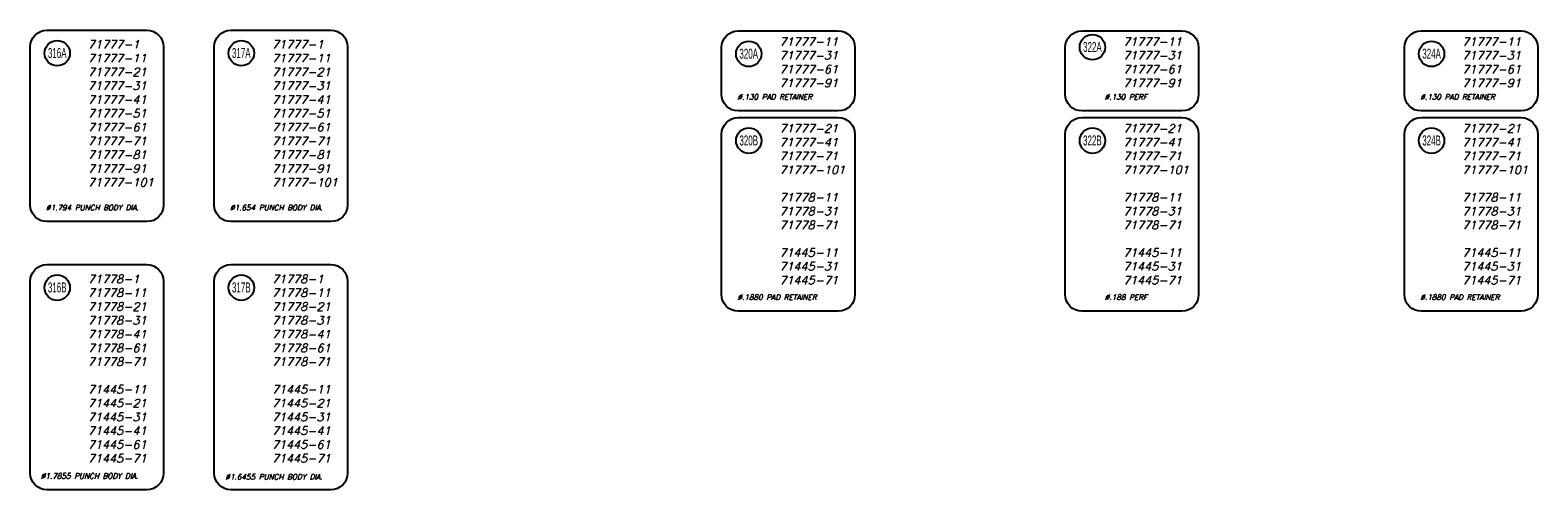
# Model space of a CAD drawing. Header units: inches. Extents: x 220 to 877, y 4 to 174.
# Tile 525 of 656: x 561.39 to 572.7, y 145.29 to 148.73. Entities that reach past the tile are written whole.
import ezdxf

# ---------------------------------------------------------------- set-up
doc = ezdxf.new("R2010")
doc.units = ezdxf.units.IN
doc.header["$LTSCALE"] = 0.5
doc.header["$MEASUREMENT"] = 0
for name, color, linetype in [('APP-M-S', 30, 'Continuous'), ('SID-M-D', 42, 'Continuous'), ('SID-M-M', 233, 'Continuous')]:
    doc.layers.add(name, color=color, linetype=linetype)
doc.styles.add('I', font='ITALIC.SHX')
doc.styles.add('SLDTEXTSTYLE0', font='TXT', dxfattribs={"width": 0.595745})

msp = doc.modelspace()

# ---------------------------------------------------------------- linework, layer by layer
at = {"layer": 'SID-M-M'}
for points in [[(561.39161, 147.42304), (561.39161, 148.60719, -0.41421356), (561.51661, 148.73219), (562.26661, 148.73219, -0.41421356), (562.39161, 148.60719), (562.39161, 147.42304, -0.41421356), (562.26661, 147.29804), (561.51661, 147.29804, -0.41421356)], [(562.77165, 147.42304), (562.77165, 148.60719, -0.41421356), (562.89665, 148.73219), (563.64665, 148.73219, -0.41421356), (563.77165, 148.60719), (563.77165, 147.42304, -0.41421356), (563.64665, 147.29804), (562.89665, 147.29804, -0.41421356)], [(566.57616, 148.25202), (566.57616, 148.60202, -0.41421356), (566.70116, 148.72702), (567.45116, 148.72702, -0.41421356), (567.57616, 148.60202), (567.57616, 148.25202, -0.41421356), (567.45116, 148.12702), (566.70116, 148.12702, -0.41421356)], [(569.15285, 148.25202), (569.15285, 148.60202, -0.41421356), (569.27785, 148.72702), (570.02785, 148.72702, -0.41421356), (570.15285, 148.60202), (570.15285, 148.25202, -0.41421356), (570.02785, 148.12702), (569.27785, 148.12702, -0.41421356)], [(571.69603, 148.25202), (571.69603, 148.60202, -0.41421356), (571.82103, 148.72702), (572.57103, 148.72702, -0.41421356), (572.69603, 148.60202), (572.69603, 148.25202, -0.41421356), (572.57103, 148.12702), (571.82103, 148.12702, -0.41421356)], [(566.57616, 146.75202), (566.57616, 147.95202, -0.41421356), (566.70116, 148.07702), (567.45116, 148.07702, -0.41421356), (567.57616, 147.95202), (567.57616, 146.75202, -0.41421356), (567.45116, 146.62702), (566.70116, 146.62702, -0.41421356)], [(569.15285, 146.75202), (569.15285, 147.95202, -0.41421356), (569.27785, 148.07702), (570.02785, 148.07702, -0.41421356), (570.15285, 147.95202), (570.15285, 146.75202, -0.41421356), (570.02785, 146.62702), (569.27785, 146.62702, -0.41421356)], [(571.69603, 146.75202), (571.69603, 147.95202, -0.41421356), (571.82103, 148.07702), (572.57103, 148.07702, -0.41421356), (572.69603, 147.95202), (572.69603, 146.75202, -0.41421356), (572.57103, 146.62702), (571.82103, 146.62702, -0.41421356)], [(561.39161, 145.41461), (561.39161, 146.85104, -0.41421356), (561.51661, 146.97604), (562.26661, 146.97604, -0.41421356), (562.39161, 146.85104), (562.39161, 145.41461, -0.41421356), (562.26661, 145.28961), (561.51661, 145.28961, -0.41421356)], [(562.77165, 145.41461), (562.77165, 146.85104, -0.41421356), (562.89665, 146.97604), (563.64665, 146.97604, -0.41421356), (563.77165, 146.85104), (563.77165, 145.41461, -0.41421356), (563.64665, 145.28961), (562.89665, 145.28961, -0.41421356)]]:
    msp.add_lwpolyline(points, format="xyb", close=True, dxfattribs=at)
for centre in [(561.59489, 148.55994), (562.97493, 148.55994), (569.35613, 148.60478), (566.77944, 148.55478), (571.8993, 148.55478), (566.77944, 147.90478), (569.35613, 147.90478), (571.8993, 147.90478), (561.59489, 146.80379), (562.97493, 146.80379)]:
    msp.add_circle(centre, 0.09531, dxfattribs=at)

# ---------------------------------------------------------------- texts
at = {"layer": 'APP-M-S', "char_height": 0.04, "attachment_point": 1, "style": 'I'}
for s, insert, width in [('{Ø.130 PAD RETAINER}', (566.69502, 148.25202), 0.8811388), ('{Ø.130 PERF}', (569.44816, 148.25202), 0.8811388), ('{Ø.130 PAD RETAINER}', (571.81489, 148.25202), 0.8811388), ('{Ø1.794 PUNCH BODY DIA.}', (561.51047, 147.42304), 0.8811388), ('{Ø1.654 PUNCH BODY DIA.}', (562.89051, 147.42304), 0.8811388), ('{Ø.1880 PAD RETAINER}', (566.69502, 146.75202), 0.8811388), ('{Ø.188 PERF}', (569.44957, 146.75202), 0.8811388), ('{Ø.1880 PAD RETAINER}', (571.81489, 146.75202), 0.8811388), ('{Ø1.7855 PUNCH BODY DIA.}', (561.47155, 145.41306), 0.9184382), ('{Ø1.6455 PUNCH BODY DIA.}', (562.85503, 145.40655), 0.9525324)]:
    msp.add_mtext(s, dxfattribs=dict(at, insert=insert, width=width))
at = {"layer": 'SID-M-D', "char_height": 0.062, "width": 0.502552, "attachment_point": 1, "style": 'I'}
for s, insert in [('{\\P\\P71777-1\\P71777-11\\P71777-21\\P71777-31\\P71777-41\\P71777-51\\P71777-61\\P71777-71\\P71777-81\\P71777-91\\P71777-101\\P\\P\\P\\P\\P\\P\\P71778-1\\P71778-11\\P71778-21\\P71778-31\\P71778-41\\P71778-61\\P71778-71\\P\\P71445-11\\P71445-21\\P71445-31\\P71445-41\\P71445-61\\P71445-71}', (561.82328, 148.86355)), ('{\\P\\P71777-1\\P71777-11\\P71777-21\\P71777-31\\P71777-41\\P71777-51\\P71777-61\\P71777-71\\P71777-81\\P71777-91\\P71777-101\\P\\P\\P\\P\\P\\P\\P71778-1\\P71778-11\\P71778-21\\P71778-31\\P71778-41\\P71778-61\\P71778-71\\P\\P71445-11\\P71445-21\\P71445-31\\P71445-41\\P71445-61\\P71445-71}', (563.20332, 148.86355)), ('{71777-11\\P71777-31\\P71777-61\\P71777-91}', (567.00783, 148.67748)), ('{71777-11\\P71777-31\\P71777-61\\P71777-91}', (569.58453, 148.67748)), ('{71777-11\\P71777-31\\P71777-61\\P71777-91}', (572.1277, 148.67748)), ('{71777-21\\P71777-41\\P71777-71\\P71777-101\\P\\P71778-11\\P71778-31\\P71778-71\\P\\P71445-11\\P71445-31\\P71445-71}', (567.00783, 148.02748)), ('{71777-21\\P71777-41\\P71777-71\\P71777-101\\P\\P71778-11\\P71778-31\\P71778-71\\P\\P71445-11\\P71445-31\\P71445-71}', (569.58453, 148.02748)), ('{71777-21\\P71777-41\\P71777-71\\P71777-101\\P\\P71778-11\\P71778-31\\P71778-71\\P\\P71445-11\\P71445-31\\P71445-71}', (572.1277, 148.02748))]:
    msp.add_mtext(s, dxfattribs=dict(at, insert=insert))
at = {"layer": 'SID-M-D', "char_height": 0.075, "attachment_point": 2, "style": 'SLDTEXTSTYLE0'}
for s, insert in [('{316A}', (561.59485, 148.59886)), ('{317A}', (562.97489, 148.59886)), ('{320A}', (566.7794, 148.59369)), ('{322A}', (569.35609, 148.64369)), ('{324A}', (571.89927, 148.59369)), ('{320B}', (566.7794, 147.94369)), ('{322B}', (569.35609, 147.94369)), ('{324B}', (571.89927, 147.94369)), ('{316B }', (561.59485, 146.84271)), ('{317B }', (562.97489, 146.84271))]:
    msp.add_mtext(s, dxfattribs=dict(at, insert=insert))

doc.saveas('drawing.dxf')
